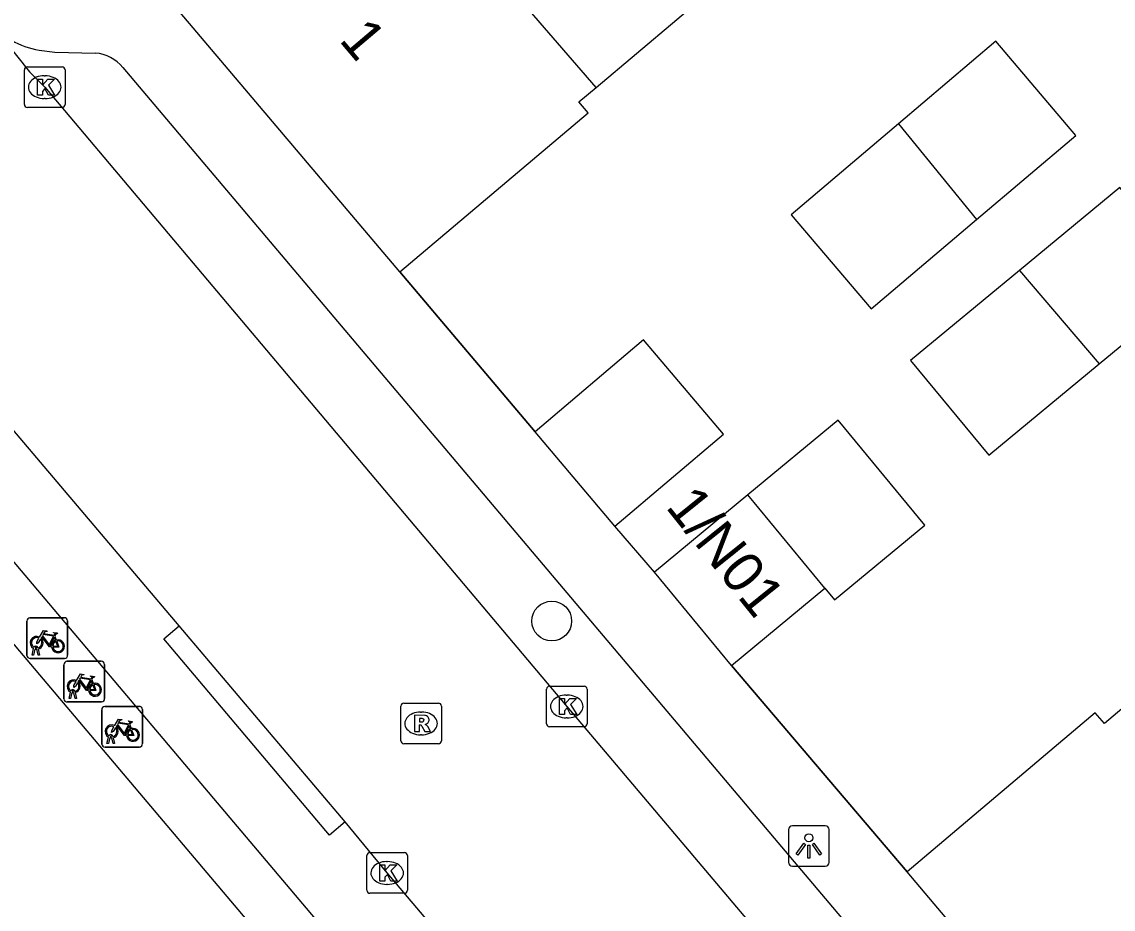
# Model space of a CAD drawing. Extents: x 162172 to 163187, y 382874 to 383684.
# Drawn here: x 162272.11 to 162298.96, y 383152.77 to 383174.59 of the extents above; entities that cross this region are included whole.
import ezdxf

# ---------------------------------------------------------------- set-up
doc = ezdxf.new("R2010")
doc.units = 0
for name, color, linetype in [('IMGEO_Boom', 7, 'Continuous'), ('IMGEO_Fietsenrek', 7, 'Continuous'), ('IMGEO_Kolk', 7, 'Continuous'), ('IMGEO_Lichtpunt', 7, 'Continuous'), ('IMGEO_Muur', 7, 'Continuous'), ('IMGEO_Pand', 7, 'Continuous'), ('IMGEO_Pand_nummerreeks', 7, 'Continuous'), ('IMGEO_Rijbaan_lokaal_open', 7, 'Continuous'), ('IMGEO_Rioolput', 7, 'Continuous'), ('IMGEO_Voetpad_open', 7, 'Continuous')]:
    doc.layers.add(name, color=color, linetype=linetype)

msp = doc.modelspace()

# ---------------------------------------------------------------- linework, layer by layer
at = {"layer": 'IMGEO_Boom'}
msp.add_circle((162285.148, 383159.854), 0.489, dxfattribs=at)
at = {"layer": 'IMGEO_Fietsenrek'}
for p, q in [((162272.31, 383159.934), (162273.151, 383159.934)), ((162273.151, 383159.934), (162272.31, 383159.934)), ((162273.235, 383159.859), (162273.235, 383159.018)), ((162273.235, 383159.018), (162273.235, 383159.859)), ((162272.235, 383159.009), (162272.235, 383159.85)), ((162272.235, 383159.85), (162272.235, 383159.009)), ((162272.922, 383159.483), (162272.958, 383159.388)), ((162272.362, 383159.018), (162272.401, 383159.178)), ((162272.431, 383159.166), (162272.396, 383159.018)), ((162272.473, 383159.19), (162272.472, 383159.194)), ((162272.514, 383159.018), (162272.48, 383159.16)), ((162272.504, 383159.201), (162272.505, 383159.194)), ((162272.512, 383159.164), (162272.547, 383159.018)), ((162273.16, 383158.934), (162272.319, 383158.934)), ((162272.319, 383158.934), (162273.16, 383158.934)), ((162272.396, 383159.018), (162272.362, 383159.018)), ((162272.547, 383159.018), (162272.514, 383159.018)), ((162273.146, 383157.939), (162273.146, 383158.78)), ((162273.146, 383158.78), (162273.146, 383157.939)), ((162273.221, 383158.864), (162274.062, 383158.864)), ((162274.062, 383158.864), (162273.221, 383158.864)), ((162274.146, 383158.789), (162274.146, 383157.948)), ((162274.146, 383157.948), (162274.146, 383158.789)), ((162273.833, 383158.413), (162273.869, 383158.318)), ((162273.273, 383157.948), (162273.312, 383158.108)), ((162273.342, 383158.096), (162273.307, 383157.948)), ((162273.384, 383158.12), (162273.383, 383158.124)), ((162273.425, 383157.948), (162273.391, 383158.09)), ((162273.415, 383158.131), (162273.416, 383158.124)), ((162273.423, 383158.094), (162273.458, 383157.948)), ((162274.071, 383157.864), (162273.23, 383157.864)), ((162273.23, 383157.864), (162274.071, 383157.864)), ((162273.307, 383157.948), (162273.273, 383157.948)), ((162273.458, 383157.948), (162273.425, 383157.948)), ((162274.154, 383157.755), (162274.995, 383157.755)), ((162274.995, 383157.755), (162274.154, 383157.755)), ((162274.079, 383156.83), (162274.079, 383157.671)), ((162274.079, 383157.671), (162274.079, 383156.83)), ((162275.079, 383157.68), (162275.079, 383156.839)), ((162275.079, 383156.839), (162275.079, 383157.68)), ((162274.766, 383157.304), (162274.802, 383157.209)), ((162274.206, 383156.839), (162274.245, 383156.999)), ((162274.275, 383156.987), (162274.24, 383156.839)), ((162274.317, 383157.011), (162274.316, 383157.015)), ((162274.358, 383156.839), (162274.324, 383156.981)), ((162274.348, 383157.022), (162274.349, 383157.015)), ((162274.356, 383156.985), (162274.391, 383156.839)), ((162275.004, 383156.755), (162274.163, 383156.755)), ((162274.163, 383156.755), (162275.004, 383156.755)), ((162274.24, 383156.839), (162274.206, 383156.839)), ((162274.391, 383156.839), (162274.358, 383156.839))]:
    msp.add_line(p, q, dxfattribs=at)
for points in [[(162272.548, 383159.46), (162272.643, 383159.624), (162272.729, 383159.61), (162272.731, 383159.601), (162272.675, 383159.59), (162272.648, 383159.545), (162272.904, 383159.504)], [(162272.569, 383159.408), (162272.517, 383159.318), (162272.477, 383159.293), (162272.478, 383159.34), (162272.533, 383159.434)], [(162272.844, 383159.216), (162272.794, 383159.216), (162272.603, 383159.467), (162272.584, 383159.435)], [(162272.891, 383159.479), (162272.634, 383159.52), (162272.617, 383159.491), (162272.784, 383159.271), (162272.891, 383159.479)], [(162272.939, 383159.381), (162272.909, 383159.458), (162272.8, 383159.24), (162272.843, 383159.24)], [(162272.873, 383159.24), (162272.993, 383159.239), (162272.949, 383159.353)], [(162272.969, 383159.36), (162273.024, 383159.215), (162272.874, 383159.215)], [(162272.904, 383159.504), (162272.929, 383159.553), (162272.923, 383159.557), (162272.9, 383159.561), (162272.888, 383159.568), (162272.887, 383159.571), (162272.889, 383159.576), (162272.984, 383159.561), (162272.986, 383159.551), (162272.976, 383159.538), (162272.964, 383159.532), (162272.95, 383159.538), (162272.922, 383159.483)], [(162273.459, 383158.39), (162273.554, 383158.554), (162273.64, 383158.54), (162273.642, 383158.531), (162273.586, 383158.52), (162273.559, 383158.475), (162273.815, 383158.434)], [(162273.48, 383158.338), (162273.428, 383158.248), (162273.388, 383158.223), (162273.389, 383158.27), (162273.444, 383158.364)], [(162273.755, 383158.146), (162273.705, 383158.146), (162273.514, 383158.397), (162273.495, 383158.365)], [(162273.802, 383158.409), (162273.545, 383158.45), (162273.528, 383158.421), (162273.695, 383158.201), (162273.802, 383158.409)], [(162273.85, 383158.311), (162273.82, 383158.388), (162273.711, 383158.17), (162273.754, 383158.17)], [(162273.784, 383158.17), (162273.904, 383158.169), (162273.86, 383158.283)], [(162273.88, 383158.29), (162273.935, 383158.145), (162273.785, 383158.145)], [(162273.815, 383158.434), (162273.84, 383158.483), (162273.834, 383158.487), (162273.811, 383158.491), (162273.799, 383158.498), (162273.798, 383158.501), (162273.8, 383158.506), (162273.895, 383158.491), (162273.897, 383158.481), (162273.887, 383158.468), (162273.875, 383158.462), (162273.861, 383158.468), (162273.833, 383158.413)], [(162274.392, 383157.281), (162274.487, 383157.445), (162274.573, 383157.431), (162274.575, 383157.422), (162274.519, 383157.411), (162274.492, 383157.366), (162274.748, 383157.325)], [(162274.413, 383157.229), (162274.361, 383157.139), (162274.321, 383157.114), (162274.322, 383157.161), (162274.377, 383157.255)], [(162274.688, 383157.037), (162274.638, 383157.037), (162274.447, 383157.288), (162274.428, 383157.256)], [(162274.735, 383157.3), (162274.478, 383157.341), (162274.461, 383157.312), (162274.628, 383157.092), (162274.735, 383157.3)], [(162274.783, 383157.202), (162274.753, 383157.279), (162274.644, 383157.061), (162274.687, 383157.061)], [(162274.717, 383157.061), (162274.837, 383157.06), (162274.793, 383157.174)], [(162274.813, 383157.181), (162274.868, 383157.036), (162274.718, 383157.036)], [(162274.748, 383157.325), (162274.773, 383157.374), (162274.767, 383157.378), (162274.744, 383157.382), (162274.732, 383157.389), (162274.731, 383157.392), (162274.733, 383157.397), (162274.828, 383157.382), (162274.83, 383157.372), (162274.82, 383157.359), (162274.808, 383157.353), (162274.794, 383157.359), (162274.766, 383157.304)]]:
    msp.add_lwpolyline(points, dxfattribs=at)
for centre, radius, start, end in [((162272.313, 383159.856), 0.0779, 92.4484, 184.2845), ((162272.313, 383159.856), 0.0779, 92.4484, 184.2845), ((162273.157, 383159.856), 0.0779, 2.4484, 94.2845), ((162273.157, 383159.856), 0.0779, 2.4484, 94.2845), ((162272.475, 383159.319), 0.159, 62.6766, 242.1369), ((162272.475, 383159.319), 0.129, 63.3192, 238.903), ((162272.475, 383159.319), 0.129, 283.6043, 43.4302), ((162272.475, 383159.319), 0.159, 283.5766, 46.6042), ((162273.002, 383159.235), 0.159, 113.3408, 178.3217), ((162273.002, 383159.235), 0.159, 187.0065, 105.7708), ((162273.002, 383159.235), 0.129, 113.923, 177.9556), ((162273.002, 383159.235), 0.129, 188.6715, 104.5883), ((162272.455, 383159.19), 0.0499, 12.8025, 158.6934), ((162272.475, 383159.319), 0.159, 253.9967, 271.7867), ((162272.455, 383159.19), 0.0174, 12.8025, 163.4502), ((162272.475, 383159.319), 0.129, 253.415, 269.0204), ((162272.313, 383159.012), 0.0779, 182.4484, 274.2845), ((162272.313, 383159.012), 0.0779, 182.4484, 274.2845), ((162273.224, 383158.786), 0.0779, 92.4484, 184.2845), ((162273.224, 383158.786), 0.0779, 92.4484, 184.2845), ((162273.157, 383159.012), 0.0779, 272.4484, 4.2845), ((162273.157, 383159.012), 0.0779, 272.4484, 4.2845), ((162274.068, 383158.786), 0.0779, 2.4484, 94.2845), ((162274.068, 383158.786), 0.0779, 2.4484, 94.2845), ((162273.386, 383158.249), 0.159, 62.6766, 242.1369), ((162273.386, 383158.249), 0.129, 63.3192, 238.903), ((162273.386, 383158.249), 0.129, 283.6043, 43.4302), ((162273.386, 383158.249), 0.159, 283.5766, 46.6042), ((162273.913, 383158.165), 0.159, 113.3408, 178.3217), ((162273.913, 383158.165), 0.159, 187.0065, 105.7708), ((162273.913, 383158.165), 0.129, 113.923, 177.9556), ((162273.913, 383158.165), 0.129, 188.6715, 104.5883), ((162273.366, 383158.12), 0.0499, 12.8025, 158.6934), ((162273.386, 383158.249), 0.159, 253.9967, 271.7867), ((162273.366, 383158.12), 0.0174, 12.8025, 163.4502), ((162273.386, 383158.249), 0.129, 253.415, 269.0204), ((162273.224, 383157.942), 0.0779, 182.4484, 274.2845), ((162273.224, 383157.942), 0.0779, 182.4484, 274.2845), ((162274.068, 383157.942), 0.0779, 272.4484, 4.2845), ((162274.068, 383157.942), 0.0779, 272.4484, 4.2845), ((162274.157, 383157.677), 0.0779, 92.4484, 184.2845), ((162274.157, 383157.677), 0.0779, 92.4484, 184.2845), ((162275.001, 383157.677), 0.0779, 2.4484, 94.2845), ((162275.001, 383157.677), 0.0779, 2.4484, 94.2845), ((162274.319, 383157.14), 0.159, 62.6766, 242.1369), ((162274.319, 383157.14), 0.129, 63.3192, 238.903), ((162274.319, 383157.14), 0.129, 283.6043, 43.4302), ((162274.319, 383157.14), 0.159, 283.5766, 46.6042), ((162274.846, 383157.056), 0.159, 113.3408, 178.3217), ((162274.846, 383157.056), 0.159, 187.0065, 105.7708), ((162274.846, 383157.056), 0.129, 113.923, 177.9556), ((162274.846, 383157.056), 0.129, 188.6715, 104.5883), ((162274.299, 383157.011), 0.0499, 12.8025, 158.6934), ((162274.319, 383157.14), 0.159, 253.9967, 271.7867), ((162274.299, 383157.011), 0.0174, 12.8025, 163.4502), ((162274.319, 383157.14), 0.129, 253.415, 269.0204), ((162274.157, 383156.833), 0.0779, 182.4484, 274.2845), ((162274.157, 383156.833), 0.0779, 182.4484, 274.2845), ((162275.001, 383156.833), 0.0779, 272.4484, 4.2845), ((162275.001, 383156.833), 0.0779, 272.4484, 4.2845)]:
    msp.add_arc(centre, radius, start, end, dxfattribs=at)
at = {"layer": 'IMGEO_Kolk'}
for p, q in [((162272.173, 383172.559), (162272.173, 383173.411)), ((162272.248, 383173.485), (162273.1, 383173.485)), ((162273.174, 383173.411), (162273.174, 383172.559)), ((162272.661, 383173.265), (162272.686, 383173.265)), ((162273.1, 383172.485), (162272.248, 383172.485)), ((162272.684, 383172.705), (162272.659, 383172.705)), ((162285.092, 383158.253), (162285.944, 383158.253)), ((162285.017, 383157.327), (162285.017, 383158.179)), ((162285.505, 383158.033), (162285.53, 383158.033)), ((162286.018, 383158.179), (162286.018, 383157.327)), ((162285.528, 383157.473), (162285.503, 383157.473)), ((162285.944, 383157.253), (162285.092, 383157.253)), ((162280.598, 383153.232), (162280.598, 383154.084)), ((162280.673, 383154.158), (162281.525, 383154.158)), ((162281.599, 383154.084), (162281.599, 383153.232)), ((162281.086, 383153.938), (162281.111, 383153.938)), ((162281.525, 383153.158), (162280.673, 383153.158)), ((162281.109, 383153.378), (162281.084, 383153.378))]:
    msp.add_line(p, q, dxfattribs=at)
for points in [[(162272.173, 383172.559), (162272.173, 383173.411)], [(162272.248, 383173.485), (162273.1, 383173.485)], [(162273.174, 383173.411), (162273.174, 383172.559)], [(162272.494, 383173.185), (162272.617, 383173.185), (162272.617, 383173.034), (162272.747, 383173.185), (162272.911, 383173.185), (162272.765, 383173.034), (162272.918, 383172.785), (162272.766, 383172.785), (162272.681, 383172.949), (162272.617, 383172.882), (162272.617, 383172.785), (162272.494, 383172.785), (162272.494, 383173.185)], [(162273.1, 383172.485), (162272.248, 383172.485)], [(162285.092, 383158.253), (162285.944, 383158.253)], [(162285.017, 383157.327), (162285.017, 383158.179)], [(162286.018, 383158.179), (162286.018, 383157.327)], [(162285.338, 383157.953), (162285.461, 383157.953), (162285.461, 383157.802), (162285.591, 383157.953), (162285.755, 383157.953), (162285.609, 383157.802), (162285.762, 383157.553), (162285.61, 383157.553), (162285.525, 383157.717), (162285.461, 383157.65), (162285.461, 383157.553), (162285.338, 383157.553), (162285.338, 383157.953)], [(162285.944, 383157.253), (162285.092, 383157.253)], [(162280.598, 383153.232), (162280.598, 383154.084)], [(162280.673, 383154.158), (162281.525, 383154.158)], [(162281.599, 383154.084), (162281.599, 383153.232)], [(162280.919, 383153.858), (162281.042, 383153.858), (162281.042, 383153.707), (162281.172, 383153.858), (162281.336, 383153.858), (162281.19, 383153.707), (162281.343, 383153.458), (162281.191, 383153.458), (162281.106, 383153.622), (162281.042, 383153.555), (162281.042, 383153.458), (162280.919, 383153.458), (162280.919, 383153.858)], [(162281.525, 383153.158), (162280.673, 383153.158)]]:
    msp.add_lwpolyline(points, dxfattribs=at)
for centre, start, end in [((162272.25, 383173.409), 91.552, 178.448), ((162272.25, 383173.409), 91.552, 178.448), ((162273.098, 383173.409), 1.552, 88.448), ((162273.098, 383173.409), 1.552, 88.448), ((162272.25, 383172.561), 181.552, 268.448), ((162272.25, 383172.561), 181.552, 268.448), ((162273.098, 383172.561), 271.552, 358.448), ((162273.098, 383172.561), 271.552, 358.448), ((162285.094, 383158.177), 91.552, 178.448), ((162285.094, 383158.177), 91.552, 178.448), ((162285.942, 383158.177), 1.552, 88.448), ((162285.942, 383158.177), 1.552, 88.448), ((162285.094, 383157.329), 181.552, 268.448), ((162285.094, 383157.329), 181.552, 268.448), ((162285.942, 383157.329), 271.552, 358.448), ((162285.942, 383157.329), 271.552, 358.448), ((162280.675, 383154.082), 91.552, 178.448), ((162280.675, 383154.082), 91.552, 178.448), ((162281.523, 383154.082), 1.552, 88.448), ((162281.523, 383154.082), 1.552, 88.448), ((162280.675, 383153.234), 181.552, 268.448), ((162280.675, 383153.234), 181.552, 268.448), ((162281.523, 383153.234), 271.552, 358.448), ((162281.523, 383153.234), 271.552, 358.448)]:
    msp.add_arc(centre, 0.0765, start, end, dxfattribs=at)
for centre, major_axis, ratio, start_param, end_param in [((162272.66, 383172.985), (-0.387, 0.002), 0.722429, 4.712389, 7.853982), ((162272.685, 383172.985), (-0.39, 0.002), 0.717154, 1.570796, 4.712389), ((162285.504, 383157.753), (-0.387, 0.002), 0.722429, 4.712389, 7.853982), ((162285.529, 383157.753), (-0.39, 0.002), 0.717154, 1.570796, 4.712389), ((162281.085, 383153.658), (-0.387, 0.002), 0.722429, 4.712389, 7.853982), ((162281.11, 383153.658), (-0.39, 0.002), 0.717154, 1.570796, 4.712389)]:
    msp.add_ellipse(centre, major_axis=major_axis, ratio=ratio, start_param=start_param, end_param=end_param, dxfattribs=at)
at = {"layer": 'IMGEO_Lichtpunt'}
for p, q in [((162291.876, 383154.821), (162291.068, 383154.821)), ((162291.876, 383154.821), (162291.068, 383154.821)), ((162290.974, 383154.726), (162290.974, 383153.919)), ((162290.974, 383154.726), (162290.974, 383153.919)), ((162291.97, 383153.919), (162291.97, 383154.726)), ((162291.97, 383153.919), (162291.97, 383154.726)), ((162291.068, 383153.825), (162291.876, 383153.825)), ((162291.068, 383153.825), (162291.876, 383153.825))]:
    msp.add_line(p, q, dxfattribs=at)
for points in [[(162291.348, 383154.39), (162291.387, 383154.362), (162291.199, 383154.1), (162291.161, 383154.127), (162291.348, 383154.39)], [(162291.45, 383154.342), (162291.497, 383154.342), (162291.497, 383154.02), (162291.45, 383154.02), (162291.45, 383154.342)], [(162291.56, 383154.362), (162291.598, 383154.389), (162291.785, 383154.127), (162291.746, 383154.099), (162291.56, 383154.362)]]:
    msp.add_lwpolyline(points, dxfattribs=at)
msp.add_circle((162291.473, 383154.524), 0.0994, dxfattribs=at)
for centre, start, end in [((162291.068, 383154.726), 90, 180), ((162291.068, 383154.726), 90, 180), ((162291.876, 383154.726), 0, 90), ((162291.876, 383154.726), 0, 90), ((162291.068, 383153.919), 180, 270), ((162291.068, 383153.919), 180, 270), ((162291.876, 383153.919), 270, 0), ((162291.876, 383153.919), 270, 360)]:
    msp.add_arc(centre, 0.0946, start, end, dxfattribs=at)
at = {"layer": 'IMGEO_Muur'}
for points in [[(162281.412, 383168.439), (162284.736, 383164.507)], [(162289.573, 383158.763), (162293.888, 383153.688)]]:
    msp.add_lwpolyline(points, dxfattribs=at)
at = {"layer": 'IMGEO_Pand'}
for points in [[(162286.238, 383172.979), (162279.944, 383180.254)], [(162281.412, 383168.439), (162274.737, 383176.332)], [(162286.238, 383172.979), (162290.206, 383176.331)], [(162295.597, 383169.728), (162298.037, 383171.795), (162296.073, 383174.113), (162293.676, 383172.081)], [(162281.412, 383168.439), (162286.04, 383172.353), (162285.814, 383172.621), (162286.238, 383172.979)], [(162293.676, 383172.081), (162291.038, 383169.846), (162293.002, 383167.529), (162295.597, 383169.728)], [(162293.676, 383172.081), (162295.597, 383169.728)], [(162298.619, 383166.183), (162301.048, 383168.19), (162299.124, 383170.518), (162296.657, 383168.479)], [(162296.657, 383168.479), (162293.975, 383166.263), (162295.899, 383163.935), (162298.619, 383166.183)], [(162296.657, 383168.479), (162298.619, 383166.183)], [(162241.583, 383133.932), (162239.407, 383129.914), (162231.246, 383139.566), (162264.665, 383167.841), (162291.787, 383135.773), (162253.016, 383113.808), (162244.709, 383123.649), (162247.341, 383125.137), (162241.583, 383133.932)], [(162286.7, 383162.189), (162289.37, 383164.452), (162287.406, 383166.769), (162284.736, 383164.507)], [(162291.87, 383160.661), (162292.107, 383160.374), (162294.328, 383162.209), (162292.194, 383164.791), (162289.973, 383162.956)], [(162286.7, 383162.189), (162284.736, 383164.507)], [(162289.973, 383162.956), (162287.676, 383161.058)], [(162291.87, 383160.661), (162289.973, 383162.956)], [(162289.573, 383158.763), (162287.676, 383161.058)], [(162289.573, 383158.763), (162291.87, 383160.661)], [(162299.171, 383157.692), (162298.744, 383157.331), (162298.518, 383157.598), (162293.888, 383153.688)], [(162300.554, 383145.796), (162293.888, 383153.688)]]:
    msp.add_lwpolyline(points, dxfattribs=at)
at = {"layer": 'IMGEO_Rijbaan_lokaal_open'}
for points in [[(162271.302, 383174.605), (162272.303, 383173.366), (162272.674, 383172.984), (162285.517, 383157.752), (162296.202, 383145.116), (162298.527, 383142.396)], [(162275.979, 383159.733), (162268.153, 383168.966), (162267.745, 383169.423), (162266.946, 383170.378)], [(162280.064, 383154.913), (162275.979, 383159.733)], [(162293.849, 383138.608), (162291.122, 383141.836), (162281.1, 383153.659), (162280.064, 383154.913)]]:
    msp.add_lwpolyline(points, dxfattribs=at)
at = {"layer": 'IMGEO_Rioolput'}
for p, q in [((162281.433, 383156.91), (162281.433, 383157.762)), ((162281.508, 383157.836), (162282.36, 383157.836)), ((162282.434, 383157.762), (162282.434, 383156.91)), ((162281.921, 383157.616), (162281.946, 383157.616)), ((162281.944, 383157.056), (162281.919, 383157.056)), ((162282.36, 383156.836), (162281.508, 383156.836))]:
    msp.add_line(p, q, dxfattribs=at)
for points in [[(162281.433, 383156.91), (162281.433, 383157.762)], [(162281.508, 383157.836), (162282.36, 383157.836)], [(162282.434, 383157.762), (162282.434, 383156.91)], [(162282.022, 383157.534), (162281.77, 383157.536), (162281.77, 383157.136)], [(162281.948, 383157.455), (162281.894, 383157.455), (162281.894, 383157.374)], [(162281.77, 383157.136), (162281.894, 383157.136), (162281.894, 383157.298), (162281.905, 383157.298)], [(162281.894, 383157.374), (162281.946, 383157.374)], [(162281.952, 383157.269), (162282.023, 383157.136), (162282.163, 383157.136), (162282.098, 383157.262)], [(162282.36, 383156.836), (162281.508, 383156.836)]]:
    msp.add_lwpolyline(points, dxfattribs=at)
for centre, radius, start, end in [((162281.51, 383157.76), 0.0765, 91.552, 178.448), ((162281.51, 383157.76), 0.0765, 91.552, 178.448), ((162282.358, 383157.76), 0.0765, 1.552, 88.448), ((162282.358, 383157.76), 0.0765, 1.552, 88.448), ((162281.954, 383157.359), 0.0964, 77.0061, 93.1865), ((162281.968, 383157.416), 0.0378, 276.6634, 79.6772), ((162282.021, 383157.424), 0.109, 350.3612, 89.416), ((162281.904, 383157.245), 0.0533, 26.0293, 88.6989), ((162281.93, 383157.563), 0.19, 274.7715, 282.9687), ((162282.019, 383157.424), 0.112, 277.5842, 350.9817), ((162282.003, 383157.209), 0.108, 29.5134, 73.7905), ((162281.51, 383156.912), 0.0765, 181.552, 268.448), ((162281.51, 383156.912), 0.0765, 181.552, 268.448), ((162282.358, 383156.912), 0.0765, 271.552, 358.448), ((162282.358, 383156.912), 0.0765, 271.552, 358.448)]:
    msp.add_arc(centre, radius, start, end, dxfattribs=at)
for centre, major_axis, ratio, start_param, end_param in [((162281.92, 383157.336), (-0.387, 0.002), 0.722429, 4.712389, 7.853982), ((162281.945, 383157.336), (-0.39, 0.002), 0.717154, 1.570796, 4.712389)]:
    msp.add_ellipse(centre, major_axis=major_axis, ratio=ratio, start_param=start_param, end_param=end_param, dxfattribs=at)
at = {"layer": 'IMGEO_Voetpad_open'}
for points in [[(162272.538, 383173.894), (162272.924, 383173.844), (162273.924, 383173.822)], [(162274.594, 383173.469), (162297.831, 383145.99), (162298.095, 383145.637)], [(162265.384, 383169.014), (162272.278, 383160.872), (162292.721, 383136.685), (162292.775, 383136.6)], [(162284.736, 383164.507), (162281.412, 383168.439)], [(162287.676, 383161.058), (162286.7, 383162.189)], [(162280.064, 383154.913), (162279.683, 383154.591), (162275.604, 383159.416), (162275.979, 383159.733)], [(162293.888, 383153.688), (162289.573, 383158.763)]]:
    msp.add_lwpolyline(points, dxfattribs=at)
for centre, radius, start, end in [((162272.867, 383175.896), 2.028, 219.5119, 260.6694), ((162273.845, 383172.86), 0.965, 39.1162, 85.3174)]:
    msp.add_arc(centre, radius, start, end, dxfattribs=at)

# ---------------------------------------------------------------- texts
at = {"layer": 'IMGEO_Pand_nummerreeks'}
for s, rotation, p in [('1', 310.2207, (162279.895, 383174.136)), ('1/N01', 308.7581, (162287.929, 383162.656))]:
    msp.add_text(s, height=1, rotation=rotation, dxfattribs=at).set_placement(p)

doc.saveas('drawing.dxf')
